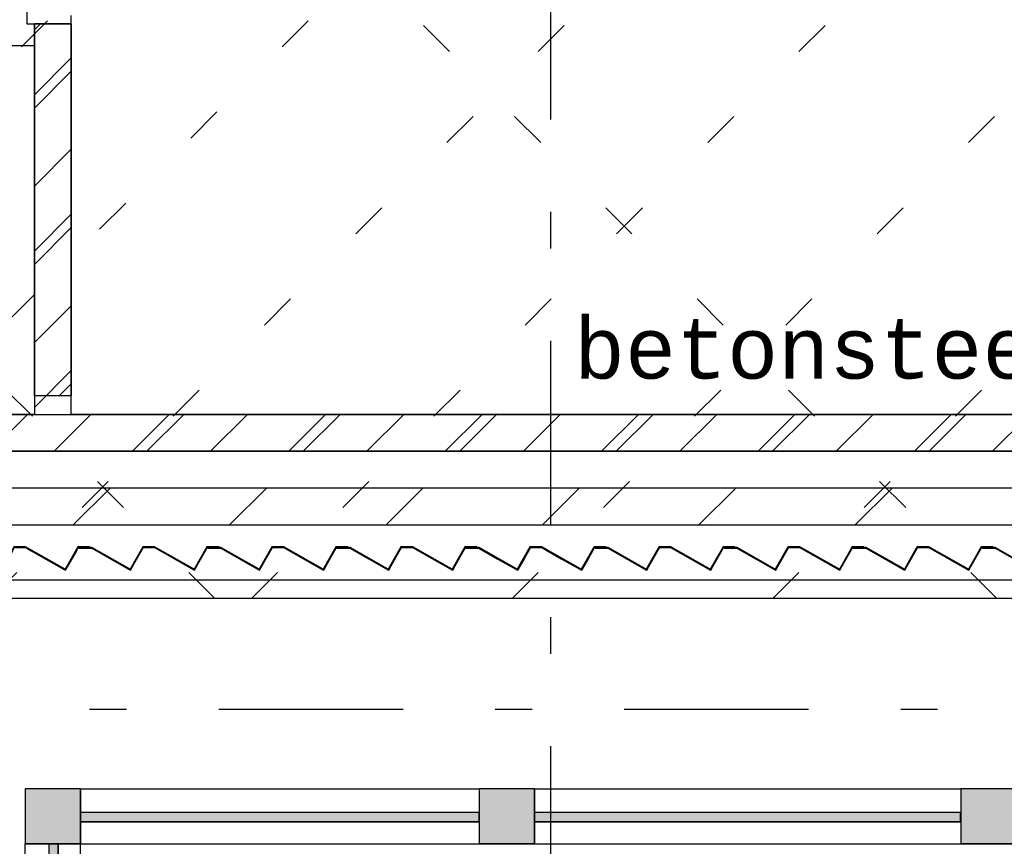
# Model space of a CAD drawing. Extents: x 2 to 87, y -108 to 11.
# Tile 294 of 352: x 44.39 to 47.06, y -33.98 to -31.74. Entities that reach past the tile are written whole.
import ezdxf

# ---------------------------------------------------------------- set-up
doc = ezdxf.new("R2010")
doc.units = 0
doc.header["$MEASUREMENT"] = 0
for name, pattern in [('DASHDOT', [1, 0.5, -0.25, 0, -0.25]), ('DOT', [0.25, 0, -0.25]), ('HIDDEN', [0.375, 0.25, -0.125])]:
    doc.linetypes.add(name, pattern=pattern)
for name, color, linetype in [('11', 7, 'CONTINUOUS'), ('12', 7, 'CONTINUOUS'), ('14', 7, 'CONTINUOUS'), ('18', 7, 'CONTINUOUS'), ('2', 7, 'CONTINUOUS'), ('25', 7, 'CONTINUOUS'), ('3', 7, 'CONTINUOUS'), ('30', 7, 'CONTINUOUS'), ('4', 7, 'CONTINUOUS'), ('5', 7, 'CONTINUOUS'), ('6', 7, 'CONTINUOUS'), ('8', 7, 'CONTINUOUS')]:
    doc.layers.add(name, color=color, linetype=linetype)
doc.styles.add('MONOTXT', font='MONOTXT', dxfattribs={"height": 0.2})

# ---------------------------------------------------------------- blocks, each defined once
blk = doc.blocks.new('*N209')
at = {"layer": '3', "color": 62, "linetype": 'Continuous'}
for p, q in [((0.15, 0.075), (0, 0.075)), ((0, 0.075), (0, -0.075)), ((0.15, 0.075), (0.15, -0.075)), ((0.15, -0.075), (0, -0.075))]:
    blk.add_line(p, q, dxfattribs=at)
for points in [[(0.15, 0.075), (0.15, 0.075), (0, 0.075)], [(0.15, 0.075), (0.15, -0.075), (0, -0.075)], [(0.15, 0.075), (0, 0.075), (0, -0.075)], [(0.15, -0.075), (0.15, -0.075), (0, -0.075)]]:
    blk.add_solid(points, dxfattribs=at)
blk = doc.blocks.new('*N210')
at = {"layer": '11', "color": 62, "linetype": 'Continuous'}
for p, q in [((0.0145, 0.5917), (-0.0105, 0.5917)), ((-0.0105, 0.5917), (-0.0105, -0.5917)), ((0.0145, 0.5917), (0.0145, -0.5917)), ((0.0145, -0.5917), (-0.0105, -0.5917))]:
    blk.add_line(p, q, dxfattribs=at)
for points in [[(0.0145, 0.5917), (-0.0105, 0.5917), (-0.0105, -0.5917)], [(0.0145, 0.5917), (0.0145, -0.5917), (-0.0105, -0.5917)], [(-0.0105, 0.5917), (-0.0105, 0.5917), (-0.0105, -0.5917)], [(0.0145, 0.5917), (0.0145, 0.5917), (0.0145, -0.5917)]]:
    blk.add_solid(points, dxfattribs=at)
blk = doc.blocks.new('*N213')
at = {"layer": '11', "color": 62, "linetype": 'Continuous'}
for p, q in [((-0.5781, -0.0145), (-0.5781, 0.0105)), ((0.5781, 0.0105), (-0.5781, 0.0105)), ((0.5781, -0.0145), (0.5781, 0.0105)), ((-0.5051, -0.0145), (-0.5781, -0.0145)), ((0.5781, -0.0145), (-0.5051, -0.0145))]:
    blk.add_line(p, q, dxfattribs=at)
for points in [[(0.5781, -0.0145), (0.5781, 0.0105), (-0.5781, 0.0105)], [(0.5781, -0.0145), (-0.5781, -0.0145), (-0.5781, 0.0105)], [(0.5781, 0.0105), (0.5781, 0.0105), (-0.5781, 0.0105)], [(-0.5051, -0.0145), (-0.5051, -0.0145), (-0.5781, -0.0145)], [(0.5781, -0.0145), (0.5781, -0.0145), (-0.5051, -0.0145)]]:
    blk.add_solid(points, dxfattribs=at)
blk = doc.blocks.new('*N214')
at = {"layer": '3', "color": 62, "linetype": 'Continuous'}
for p, q in [((0.075, 0.075), (-0.075, 0.075)), ((-0.075, 0.075), (-0.075, -0.075)), ((0.075, 0.075), (0.075, -0.075)), ((0.075, -0.075), (-0.075, -0.075))]:
    blk.add_line(p, q, dxfattribs=at)
for points in [[(0.075, 0.075), (0.075, 0.075), (-0.075, 0.075)], [(0.075, 0.075), (0.075, -0.075), (-0.075, -0.075)], [(0.075, 0.075), (-0.075, 0.075), (-0.075, -0.075)], [(0.075, -0.075), (0.075, -0.075), (-0.075, -0.075)]]:
    blk.add_solid(points, dxfattribs=at)
blk = doc.blocks.new('*N217')
at = {"layer": '11', "color": 62, "linetype": 'Continuous'}
for p, q in [((-0.5406, -0.0145), (-0.5406, 0.0105)), ((0.5406, 0.0105), (-0.5406, 0.0105)), ((0.5406, -0.0145), (0.5406, 0.0105)), ((-0.5252, -0.0145), (-0.5406, -0.0145)), ((0.5406, -0.0145), (-0.5252, -0.0145))]:
    blk.add_line(p, q, dxfattribs=at)
for points in [[(0.5406, -0.0145), (0.5406, 0.0105), (-0.5406, 0.0105)], [(0.5406, -0.0145), (-0.5406, -0.0145), (-0.5406, 0.0105)], [(0.5406, 0.0105), (0.5406, 0.0105), (-0.5406, 0.0105)], [(-0.5252, -0.0145), (-0.5252, -0.0145), (-0.5406, -0.0145)], [(0.5406, -0.0145), (0.5406, -0.0145), (-0.5252, -0.0145)]]:
    blk.add_solid(points, dxfattribs=at)
blk = doc.blocks.new('*N218')
at = {"layer": '3', "color": 62, "linetype": 'Continuous'}
for p, q in [((0.075, 0.075), (-0.075, 0.075)), ((-0.075, 0.075), (-0.075, -0.075)), ((0.075, 0.075), (0.075, -0.075)), ((0.075, -0.075), (-0.075, -0.075))]:
    blk.add_line(p, q, dxfattribs=at)
for points in [[(0.075, 0.075), (0.075, 0.075), (-0.075, 0.075)], [(0.075, 0.075), (0.075, -0.075), (-0.075, -0.075)], [(0.075, 0.075), (-0.075, 0.075), (-0.075, -0.075)], [(0.075, -0.075), (0.075, -0.075), (-0.075, -0.075)]]:
    blk.add_solid(points, dxfattribs=at)
blk = doc.blocks.new('*N657')
at = {"layer": '25', "color": 62, "linetype": 'Continuous'}
for p, q in [((44.3719, -33.1669), (44.3708, -33.1689)), ((44.3719, -33.1669), (44.4039, -33.1669)), ((44.4039, -33.1669), (44.4074, -33.1689)), ((44.5456, -33.1669), (44.5444, -33.1689)), ((44.5456, -33.1669), (44.5776, -33.1669)), ((44.5776, -33.1669), (44.5776, -33.1689)), ((44.1983, -33.1689), (44.2338, -33.1689)), ((44.1983, -33.1689), (44.1983, -33.1709)), ((44.1983, -33.1709), (44.2333, -33.1709)), ((44.2333, -33.1709), (44.2458, -33.178)), ((44.2338, -33.1689), (44.2373, -33.1709)), ((44.2373, -33.1709), (44.2498, -33.178)), ((44.2458, -33.178), (44.3333, -33.2278)), ((44.3679, -33.178), (44.3396, -33.2278)), ((44.3697, -33.1709), (44.3656, -33.178)), ((44.372, -33.1709), (44.3679, -33.178)), ((44.3708, -33.1689), (44.3697, -33.1709)), ((44.3731, -33.1689), (44.372, -33.1709)), ((44.3731, -33.1689), (44.4034, -33.1689)), ((44.4034, -33.1689), (44.4069, -33.1709)), ((44.4069, -33.1709), (44.4194, -33.178)), ((44.4074, -33.1689), (44.411, -33.1709)), ((44.411, -33.1709), (44.4235, -33.178)), ((44.4194, -33.178), (44.5069, -33.2278)), ((44.5415, -33.178), (44.5133, -33.2278)), ((44.5433, -33.1709), (44.5392, -33.178)), ((44.5456, -33.1709), (44.5415, -33.178)), ((44.5444, -33.1689), (44.5433, -33.1709)), ((44.5467, -33.1689), (44.5456, -33.1709)), ((44.5467, -33.1689), (44.5776, -33.1689)), ((44.3381, -33.2305), (44.3333, -33.2278)), ((44.3396, -33.2278), (44.3381, -33.2305)), ((44.5117, -33.2305), (44.5069, -33.2278)), ((44.5133, -33.2278), (44.5117, -33.2305))]:
    blk.add_line(p, q, dxfattribs=at)
for points in [[(44.3719, -33.1669), (44.3708, -33.1689), (44.4074, -33.1689)], [(44.3719, -33.1669), (44.3719, -33.1669), (44.4039, -33.1669)], [(44.3719, -33.1669), (44.4039, -33.1669), (44.4074, -33.1689)], [(44.5456, -33.1669), (44.5444, -33.1689), (44.5776, -33.1689)], [(44.5456, -33.1669), (44.5456, -33.1669), (44.5776, -33.1669)], [(44.5456, -33.1669), (44.5776, -33.1669), (44.5776, -33.1689)], [(44.1983, -33.1689), (44.1983, -33.1689), (44.2338, -33.1689)], [(44.1983, -33.1689), (44.1983, -33.1709), (44.2373, -33.1709)], [(44.1983, -33.1689), (44.2338, -33.1689), (44.2373, -33.1709)], [(44.1983, -33.1709), (44.1983, -33.1709), (44.2333, -33.1709)], [(44.2333, -33.1709), (44.2458, -33.178), (44.2498, -33.178)], [(44.2333, -33.1709), (44.2373, -33.1709), (44.2498, -33.178)], [(44.2458, -33.178), (44.3333, -33.2278), (44.3373, -33.2278)], [(44.2458, -33.178), (44.2498, -33.178), (44.3373, -33.2278)], [(44.3656, -33.178), (44.3373, -33.2278), (44.3396, -33.2278)], [(44.3656, -33.178), (44.3679, -33.178), (44.3396, -33.2278)], [(44.3697, -33.1709), (44.3656, -33.178), (44.3679, -33.178)], [(44.3697, -33.1709), (44.372, -33.1709), (44.3679, -33.178)], [(44.3708, -33.1689), (44.3697, -33.1709), (44.372, -33.1709)], [(44.3708, -33.1689), (44.3731, -33.1689), (44.372, -33.1709)], [(44.3731, -33.1689), (44.3731, -33.1689), (44.4034, -33.1689)], [(44.4034, -33.1689), (44.4069, -33.1709), (44.411, -33.1709)], [(44.4034, -33.1689), (44.4074, -33.1689), (44.411, -33.1709)], [(44.4069, -33.1709), (44.4194, -33.178), (44.4235, -33.178)], [(44.4069, -33.1709), (44.411, -33.1709), (44.4235, -33.178)], [(44.4194, -33.178), (44.5069, -33.2278), (44.511, -33.2278)], [(44.4194, -33.178), (44.4235, -33.178), (44.511, -33.2278)], [(44.5392, -33.178), (44.511, -33.2278), (44.5133, -33.2278)], [(44.5392, -33.178), (44.5415, -33.178), (44.5133, -33.2278)], [(44.5433, -33.1709), (44.5392, -33.178), (44.5415, -33.178)], [(44.5433, -33.1709), (44.5456, -33.1709), (44.5415, -33.178)], [(44.5444, -33.1689), (44.5433, -33.1709), (44.5456, -33.1709)], [(44.5444, -33.1689), (44.5467, -33.1689), (44.5456, -33.1709)], [(44.5467, -33.1689), (44.5467, -33.1689), (44.5776, -33.1689)], [(44.3333, -33.2278), (44.3396, -33.2278), (44.3381, -33.2305)], [(44.5069, -33.2278), (44.5133, -33.2278), (44.5117, -33.2305)]]:
    blk.add_solid(points, dxfattribs=at)
blk = doc.blocks.new('*N658')
at = {"layer": '25', "color": 62, "linetype": 'Continuous'}
for p, q in [((44.7219, -33.1669), (44.7208, -33.1689)), ((44.7219, -33.1669), (44.7539, -33.1669)), ((44.7539, -33.1669), (44.7574, -33.1689)), ((44.8956, -33.1669), (44.8944, -33.1689)), ((44.8956, -33.1669), (44.9276, -33.1669)), ((44.9276, -33.1669), (44.9276, -33.1689)), ((44.5483, -33.1689), (44.5838, -33.1689)), ((44.5483, -33.1689), (44.5483, -33.1709)), ((44.5483, -33.1709), (44.5833, -33.1709)), ((44.5833, -33.1709), (44.6833, -33.2278)), ((44.5838, -33.1689), (44.5873, -33.1709)), ((44.5873, -33.1709), (44.6873, -33.2278)), ((44.7197, -33.1709), (44.6873, -33.2278)), ((44.722, -33.1709), (44.6896, -33.2278)), ((44.7208, -33.1689), (44.7197, -33.1709)), ((44.7231, -33.1689), (44.722, -33.1709)), ((44.7231, -33.1689), (44.7534, -33.1689)), ((44.7534, -33.1689), (44.7569, -33.1709)), ((44.7569, -33.1709), (44.8569, -33.2278)), ((44.7574, -33.1689), (44.761, -33.1709)), ((44.8956, -33.1709), (44.8633, -33.2278)), ((44.8944, -33.1689), (44.8933, -33.1709)), ((44.8967, -33.1689), (44.8956, -33.1709)), ((44.8967, -33.1689), (44.9276, -33.1689)), ((44.6881, -33.2305), (44.6833, -33.2278)), ((44.6896, -33.2278), (44.6881, -33.2305)), ((44.8617, -33.2305), (44.8569, -33.2278)), ((44.8633, -33.2278), (44.8617, -33.2305))]:
    blk.add_line(p, q, dxfattribs=at)
for points in [[(44.7219, -33.1669), (44.7208, -33.1689), (44.7574, -33.1689)], [(44.7219, -33.1669), (44.7219, -33.1669), (44.7539, -33.1669)], [(44.7219, -33.1669), (44.7539, -33.1669), (44.7574, -33.1689)], [(44.8956, -33.1669), (44.8944, -33.1689), (44.9276, -33.1689)], [(44.8956, -33.1669), (44.8956, -33.1669), (44.9276, -33.1669)], [(44.8956, -33.1669), (44.9276, -33.1669), (44.9276, -33.1689)], [(44.5483, -33.1689), (44.5483, -33.1689), (44.5838, -33.1689)], [(44.5483, -33.1689), (44.5483, -33.1709), (44.5873, -33.1709)], [(44.5483, -33.1689), (44.5838, -33.1689), (44.5873, -33.1709)], [(44.5483, -33.1709), (44.5483, -33.1709), (44.5833, -33.1709)], [(44.5833, -33.1709), (44.6833, -33.2278), (44.6873, -33.2278)], [(44.5833, -33.1709), (44.5873, -33.1709), (44.6873, -33.2278)], [(44.7197, -33.1709), (44.6873, -33.2278), (44.6896, -33.2278)], [(44.7197, -33.1709), (44.722, -33.1709), (44.6896, -33.2278)], [(44.7208, -33.1689), (44.7197, -33.1709), (44.722, -33.1709)], [(44.7208, -33.1689), (44.7231, -33.1689), (44.722, -33.1709)], [(44.7231, -33.1689), (44.7231, -33.1689), (44.7534, -33.1689)], [(44.7534, -33.1689), (44.7569, -33.1709), (44.761, -33.1709)], [(44.7534, -33.1689), (44.7574, -33.1689), (44.761, -33.1709)], [(44.7569, -33.1709), (44.8569, -33.2278), (44.861, -33.2278)], [(44.7569, -33.1709), (44.761, -33.1709), (44.861, -33.2278)], [(44.8933, -33.1709), (44.861, -33.2278), (44.8633, -33.2278)], [(44.8933, -33.1709), (44.8956, -33.1709), (44.8633, -33.2278)], [(44.8944, -33.1689), (44.8933, -33.1709), (44.8956, -33.1709)], [(44.8944, -33.1689), (44.8967, -33.1689), (44.8956, -33.1709)], [(44.8967, -33.1689), (44.8967, -33.1689), (44.9276, -33.1689)], [(44.6833, -33.2278), (44.6896, -33.2278), (44.6881, -33.2305)], [(44.8569, -33.2278), (44.8633, -33.2278), (44.8617, -33.2305)]]:
    blk.add_solid(points, dxfattribs=at)
blk = doc.blocks.new('*N659')
at = {"layer": '25', "color": 62, "linetype": 'Continuous'}
for p, q in [((45.0719, -33.1669), (45.0708, -33.1689)), ((45.0719, -33.1669), (45.1039, -33.1669)), ((45.1039, -33.1669), (45.1074, -33.1689)), ((45.2456, -33.1669), (45.2444, -33.1689)), ((45.2456, -33.1669), (45.2776, -33.1669)), ((45.2776, -33.1669), (45.2776, -33.1689)), ((44.8983, -33.1689), (44.9338, -33.1689)), ((44.8983, -33.1689), (44.8983, -33.1709)), ((44.8983, -33.1709), (44.9333, -33.1709)), ((44.9333, -33.1709), (45.0333, -33.2278)), ((44.9338, -33.1689), (44.9373, -33.1709)), ((45.072, -33.1709), (45.0396, -33.2278)), ((45.0708, -33.1689), (45.0697, -33.1709)), ((45.0731, -33.1689), (45.072, -33.1709)), ((45.0731, -33.1689), (45.1034, -33.1689)), ((45.1034, -33.1689), (45.1069, -33.1709)), ((45.1069, -33.1709), (45.2069, -33.2278)), ((45.1074, -33.1689), (45.111, -33.1709)), ((45.2456, -33.1709), (45.2133, -33.2278)), ((45.2444, -33.1689), (45.2433, -33.1709)), ((45.2467, -33.1689), (45.2456, -33.1709)), ((45.2467, -33.1689), (45.2776, -33.1689)), ((45.0381, -33.2305), (45.0333, -33.2278)), ((45.0396, -33.2278), (45.0381, -33.2305)), ((45.2117, -33.2305), (45.2069, -33.2278)), ((45.2133, -33.2278), (45.2117, -33.2305))]:
    blk.add_line(p, q, dxfattribs=at)
for points in [[(45.0719, -33.1669), (45.0708, -33.1689), (45.1074, -33.1689)], [(45.0719, -33.1669), (45.0719, -33.1669), (45.1039, -33.1669)], [(45.0719, -33.1669), (45.1039, -33.1669), (45.1074, -33.1689)], [(45.2456, -33.1669), (45.2444, -33.1689), (45.2776, -33.1689)], [(45.2456, -33.1669), (45.2456, -33.1669), (45.2776, -33.1669)], [(45.2456, -33.1669), (45.2776, -33.1669), (45.2776, -33.1689)], [(44.8983, -33.1689), (44.8983, -33.1689), (44.9338, -33.1689)], [(44.8983, -33.1689), (44.8983, -33.1709), (44.9373, -33.1709)], [(44.8983, -33.1689), (44.9338, -33.1689), (44.9373, -33.1709)], [(44.8983, -33.1709), (44.8983, -33.1709), (44.9333, -33.1709)], [(44.9333, -33.1709), (45.0333, -33.2278), (45.0373, -33.2278)], [(44.9333, -33.1709), (44.9373, -33.1709), (45.0373, -33.2278)], [(45.0697, -33.1709), (45.0373, -33.2278), (45.0396, -33.2278)], [(45.0697, -33.1709), (45.072, -33.1709), (45.0396, -33.2278)], [(45.0708, -33.1689), (45.0697, -33.1709), (45.072, -33.1709)], [(45.0708, -33.1689), (45.0731, -33.1689), (45.072, -33.1709)], [(45.0731, -33.1689), (45.0731, -33.1689), (45.1034, -33.1689)], [(45.1034, -33.1689), (45.1069, -33.1709), (45.111, -33.1709)], [(45.1034, -33.1689), (45.1074, -33.1689), (45.111, -33.1709)], [(45.1069, -33.1709), (45.2069, -33.2278), (45.211, -33.2278)], [(45.1069, -33.1709), (45.111, -33.1709), (45.211, -33.2278)], [(45.2433, -33.1709), (45.211, -33.2278), (45.2133, -33.2278)], [(45.2433, -33.1709), (45.2456, -33.1709), (45.2133, -33.2278)], [(45.2444, -33.1689), (45.2433, -33.1709), (45.2456, -33.1709)], [(45.2444, -33.1689), (45.2467, -33.1689), (45.2456, -33.1709)], [(45.2467, -33.1689), (45.2467, -33.1689), (45.2776, -33.1689)], [(45.0333, -33.2278), (45.0396, -33.2278), (45.0381, -33.2305)], [(45.2069, -33.2278), (45.2133, -33.2278), (45.2117, -33.2305)]]:
    blk.add_solid(points, dxfattribs=at)
blk = doc.blocks.new('*N660')
at = {"layer": '25', "color": 62, "linetype": 'Continuous'}
for p, q in [((45.4219, -33.1669), (45.4208, -33.1689)), ((45.4219, -33.1669), (45.4539, -33.1669)), ((45.4539, -33.1669), (45.4574, -33.1689)), ((45.5956, -33.1669), (45.5944, -33.1689)), ((45.5956, -33.1669), (45.6276, -33.1669)), ((45.6276, -33.1669), (45.6276, -33.1689)), ((45.2483, -33.1689), (45.2838, -33.1689)), ((45.2483, -33.1689), (45.2483, -33.1709)), ((45.2483, -33.1709), (45.2833, -33.1709)), ((45.2833, -33.1709), (45.3833, -33.2278)), ((45.2838, -33.1689), (45.2873, -33.1709)), ((45.2873, -33.1709), (45.3873, -33.2278)), ((45.4197, -33.1709), (45.3873, -33.2278)), ((45.422, -33.1709), (45.3896, -33.2278)), ((45.4208, -33.1689), (45.4197, -33.1709)), ((45.4231, -33.1689), (45.422, -33.1709)), ((45.4231, -33.1689), (45.4534, -33.1689)), ((45.4534, -33.1689), (45.4569, -33.1709)), ((45.4569, -33.1709), (45.5569, -33.2278)), ((45.4574, -33.1689), (45.461, -33.1709)), ((45.5956, -33.1709), (45.5633, -33.2278)), ((45.5944, -33.1689), (45.5933, -33.1709)), ((45.5967, -33.1689), (45.5956, -33.1709)), ((45.5967, -33.1689), (45.6276, -33.1689)), ((45.3881, -33.2305), (45.3833, -33.2278)), ((45.3896, -33.2278), (45.3881, -33.2305)), ((45.5617, -33.2305), (45.5569, -33.2278)), ((45.5633, -33.2278), (45.5617, -33.2305))]:
    blk.add_line(p, q, dxfattribs=at)
for points in [[(45.4219, -33.1669), (45.4208, -33.1689), (45.4574, -33.1689)], [(45.4219, -33.1669), (45.4219, -33.1669), (45.4539, -33.1669)], [(45.4219, -33.1669), (45.4539, -33.1669), (45.4574, -33.1689)], [(45.5956, -33.1669), (45.5944, -33.1689), (45.6276, -33.1689)], [(45.5956, -33.1669), (45.5956, -33.1669), (45.6276, -33.1669)], [(45.5956, -33.1669), (45.6276, -33.1669), (45.6276, -33.1689)], [(45.2483, -33.1689), (45.2483, -33.1689), (45.2838, -33.1689)], [(45.2483, -33.1689), (45.2483, -33.1709), (45.2873, -33.1709)], [(45.2483, -33.1689), (45.2838, -33.1689), (45.2873, -33.1709)], [(45.2483, -33.1709), (45.2483, -33.1709), (45.2833, -33.1709)], [(45.2833, -33.1709), (45.3833, -33.2278), (45.3873, -33.2278)], [(45.2833, -33.1709), (45.2873, -33.1709), (45.3873, -33.2278)], [(45.4197, -33.1709), (45.3873, -33.2278), (45.3896, -33.2278)], [(45.4197, -33.1709), (45.422, -33.1709), (45.3896, -33.2278)], [(45.4208, -33.1689), (45.4197, -33.1709), (45.422, -33.1709)], [(45.4208, -33.1689), (45.4231, -33.1689), (45.422, -33.1709)], [(45.4231, -33.1689), (45.4231, -33.1689), (45.4534, -33.1689)], [(45.4534, -33.1689), (45.4569, -33.1709), (45.461, -33.1709)], [(45.4534, -33.1689), (45.4574, -33.1689), (45.461, -33.1709)], [(45.4569, -33.1709), (45.5569, -33.2278), (45.561, -33.2278)], [(45.4569, -33.1709), (45.461, -33.1709), (45.561, -33.2278)], [(45.5933, -33.1709), (45.561, -33.2278), (45.5633, -33.2278)], [(45.5933, -33.1709), (45.5956, -33.1709), (45.5633, -33.2278)], [(45.5944, -33.1689), (45.5933, -33.1709), (45.5956, -33.1709)], [(45.5944, -33.1689), (45.5967, -33.1689), (45.5956, -33.1709)], [(45.5967, -33.1689), (45.5967, -33.1689), (45.6276, -33.1689)], [(45.3833, -33.2278), (45.3896, -33.2278), (45.3881, -33.2305)], [(45.5569, -33.2278), (45.5633, -33.2278), (45.5617, -33.2305)]]:
    blk.add_solid(points, dxfattribs=at)
blk = doc.blocks.new('*N661')
at = {"layer": '25', "color": 62, "linetype": 'Continuous'}
for p, q in [((45.7719, -33.1669), (45.7708, -33.1689)), ((45.7719, -33.1669), (45.8039, -33.1669)), ((45.8039, -33.1669), (45.8074, -33.1689)), ((45.9456, -33.1669), (45.9444, -33.1689)), ((45.9456, -33.1669), (45.9776, -33.1669)), ((45.9776, -33.1669), (45.9776, -33.1689)), ((45.5983, -33.1689), (45.6338, -33.1689)), ((45.5983, -33.1689), (45.5983, -33.1709)), ((45.5983, -33.1709), (45.6333, -33.1709)), ((45.6333, -33.1709), (45.6832, -33.1993)), ((45.6338, -33.1689), (45.6373, -33.1709)), ((45.6373, -33.1709), (45.6873, -33.1993)), ((45.7697, -33.1709), (45.7535, -33.1993)), ((45.772, -33.1709), (45.7558, -33.1993)), ((45.7708, -33.1689), (45.7697, -33.1709)), ((45.7731, -33.1689), (45.772, -33.1709)), ((45.7731, -33.1689), (45.8034, -33.1689)), ((45.8034, -33.1689), (45.8069, -33.1709)), ((45.8069, -33.1709), (45.8568, -33.1993)), ((45.8074, -33.1689), (45.811, -33.1709)), ((45.811, -33.1709), (45.8609, -33.1993)), ((45.9433, -33.1709), (45.9271, -33.1993)), ((45.9456, -33.1709), (45.9294, -33.1993)), ((45.9444, -33.1689), (45.9433, -33.1709)), ((45.9467, -33.1689), (45.9456, -33.1709)), ((45.9467, -33.1689), (45.9776, -33.1689)), ((45.6832, -33.1993), (45.7333, -33.2278)), ((45.6873, -33.1993), (45.7373, -33.2278)), ((45.7535, -33.1993), (45.7373, -33.2278)), ((45.7558, -33.1993), (45.7396, -33.2278)), ((45.8568, -33.1993), (45.9069, -33.2278)), ((45.9294, -33.1993), (45.9133, -33.2278)), ((45.7381, -33.2305), (45.7333, -33.2278)), ((45.7396, -33.2278), (45.7381, -33.2305)), ((45.9117, -33.2305), (45.9069, -33.2278)), ((45.9133, -33.2278), (45.9117, -33.2305))]:
    blk.add_line(p, q, dxfattribs=at)
for points in [[(45.7719, -33.1669), (45.7708, -33.1689), (45.8074, -33.1689)], [(45.7719, -33.1669), (45.7719, -33.1669), (45.8039, -33.1669)], [(45.7719, -33.1669), (45.8039, -33.1669), (45.8074, -33.1689)], [(45.9456, -33.1669), (45.9444, -33.1689), (45.9776, -33.1689)], [(45.9456, -33.1669), (45.9456, -33.1669), (45.9776, -33.1669)], [(45.9456, -33.1669), (45.9776, -33.1669), (45.9776, -33.1689)], [(45.5983, -33.1689), (45.5983, -33.1689), (45.6338, -33.1689)], [(45.5983, -33.1689), (45.5983, -33.1709), (45.6373, -33.1709)], [(45.5983, -33.1689), (45.6338, -33.1689), (45.6373, -33.1709)], [(45.5983, -33.1709), (45.5983, -33.1709), (45.6333, -33.1709)], [(45.6333, -33.1709), (45.6832, -33.1993), (45.6873, -33.1993)], [(45.6333, -33.1709), (45.6373, -33.1709), (45.6873, -33.1993)], [(45.7697, -33.1709), (45.7535, -33.1993), (45.7558, -33.1993)], [(45.7697, -33.1709), (45.772, -33.1709), (45.7558, -33.1993)], [(45.7708, -33.1689), (45.7697, -33.1709), (45.772, -33.1709)], [(45.7708, -33.1689), (45.7731, -33.1689), (45.772, -33.1709)], [(45.7731, -33.1689), (45.7731, -33.1689), (45.8034, -33.1689)], [(45.8034, -33.1689), (45.8069, -33.1709), (45.811, -33.1709)], [(45.8034, -33.1689), (45.8074, -33.1689), (45.811, -33.1709)], [(45.8069, -33.1709), (45.8568, -33.1993), (45.8609, -33.1993)], [(45.8069, -33.1709), (45.811, -33.1709), (45.8609, -33.1993)], [(45.9433, -33.1709), (45.9271, -33.1993), (45.9294, -33.1993)], [(45.9433, -33.1709), (45.9456, -33.1709), (45.9294, -33.1993)], [(45.9444, -33.1689), (45.9433, -33.1709), (45.9456, -33.1709)], [(45.9444, -33.1689), (45.9467, -33.1689), (45.9456, -33.1709)], [(45.9467, -33.1689), (45.9467, -33.1689), (45.9776, -33.1689)], [(45.6832, -33.1993), (45.7333, -33.2278), (45.7373, -33.2278)], [(45.6832, -33.1993), (45.6873, -33.1993), (45.7373, -33.2278)], [(45.7535, -33.1993), (45.7373, -33.2278), (45.7396, -33.2278)], [(45.7535, -33.1993), (45.7558, -33.1993), (45.7396, -33.2278)], [(45.8568, -33.1993), (45.9069, -33.2278), (45.911, -33.2278)], [(45.8568, -33.1993), (45.8609, -33.1993), (45.911, -33.2278)], [(45.9271, -33.1993), (45.911, -33.2278), (45.9133, -33.2278)], [(45.9271, -33.1993), (45.9294, -33.1993), (45.9133, -33.2278)], [(45.7333, -33.2278), (45.7396, -33.2278), (45.7381, -33.2305)], [(45.9069, -33.2278), (45.9133, -33.2278), (45.9117, -33.2305)]]:
    blk.add_solid(points, dxfattribs=at)
blk = doc.blocks.new('*N662')
at = {"layer": '25', "color": 62, "linetype": 'Continuous'}
for p, q in [((46.1219, -33.1669), (46.1208, -33.1689)), ((46.1219, -33.1669), (46.1539, -33.1669)), ((46.1539, -33.1669), (46.1574, -33.1689)), ((46.2956, -33.1669), (46.2944, -33.1689)), ((46.2956, -33.1669), (46.3276, -33.1669)), ((46.3276, -33.1669), (46.3276, -33.1689)), ((45.9483, -33.1689), (45.9838, -33.1689)), ((45.9483, -33.1689), (45.9483, -33.1709)), ((45.9483, -33.1709), (45.9833, -33.1709)), ((45.9833, -33.1709), (46.0833, -33.2278)), ((45.9838, -33.1689), (45.9873, -33.1709)), ((45.9873, -33.1709), (46.0873, -33.2278)), ((46.1197, -33.1709), (46.0873, -33.2278)), ((46.122, -33.1709), (46.0896, -33.2278)), ((46.1208, -33.1689), (46.1197, -33.1709)), ((46.1231, -33.1689), (46.122, -33.1709)), ((46.1231, -33.1689), (46.1534, -33.1689)), ((46.1534, -33.1689), (46.1569, -33.1709)), ((46.1569, -33.1709), (46.2569, -33.2278)), ((46.1574, -33.1689), (46.161, -33.1709)), ((46.2956, -33.1709), (46.2633, -33.2278)), ((46.2944, -33.1689), (46.2933, -33.1709)), ((46.2967, -33.1689), (46.2956, -33.1709)), ((46.2967, -33.1689), (46.3276, -33.1689)), ((46.0881, -33.2305), (46.0833, -33.2278)), ((46.0896, -33.2278), (46.0881, -33.2305)), ((46.2617, -33.2305), (46.2569, -33.2278)), ((46.2633, -33.2278), (46.2617, -33.2305))]:
    blk.add_line(p, q, dxfattribs=at)
for points in [[(46.1219, -33.1669), (46.1208, -33.1689), (46.1574, -33.1689)], [(46.1219, -33.1669), (46.1219, -33.1669), (46.1539, -33.1669)], [(46.1219, -33.1669), (46.1539, -33.1669), (46.1574, -33.1689)], [(46.2956, -33.1669), (46.2944, -33.1689), (46.3276, -33.1689)], [(46.2956, -33.1669), (46.2956, -33.1669), (46.3276, -33.1669)], [(46.2956, -33.1669), (46.3276, -33.1669), (46.3276, -33.1689)], [(45.9483, -33.1689), (45.9483, -33.1689), (45.9838, -33.1689)], [(45.9483, -33.1689), (45.9483, -33.1709), (45.9873, -33.1709)], [(45.9483, -33.1689), (45.9838, -33.1689), (45.9873, -33.1709)], [(45.9483, -33.1709), (45.9483, -33.1709), (45.9833, -33.1709)], [(45.9833, -33.1709), (46.0833, -33.2278), (46.0873, -33.2278)], [(45.9833, -33.1709), (45.9873, -33.1709), (46.0873, -33.2278)], [(46.1197, -33.1709), (46.0873, -33.2278), (46.0896, -33.2278)], [(46.1197, -33.1709), (46.122, -33.1709), (46.0896, -33.2278)], [(46.1208, -33.1689), (46.1197, -33.1709), (46.122, -33.1709)], [(46.1208, -33.1689), (46.1231, -33.1689), (46.122, -33.1709)], [(46.1231, -33.1689), (46.1231, -33.1689), (46.1534, -33.1689)], [(46.1534, -33.1689), (46.1569, -33.1709), (46.161, -33.1709)], [(46.1534, -33.1689), (46.1574, -33.1689), (46.161, -33.1709)], [(46.1569, -33.1709), (46.2569, -33.2278), (46.261, -33.2278)], [(46.1569, -33.1709), (46.161, -33.1709), (46.261, -33.2278)], [(46.2933, -33.1709), (46.261, -33.2278), (46.2633, -33.2278)], [(46.2933, -33.1709), (46.2956, -33.1709), (46.2633, -33.2278)], [(46.2944, -33.1689), (46.2933, -33.1709), (46.2956, -33.1709)], [(46.2944, -33.1689), (46.2967, -33.1689), (46.2956, -33.1709)], [(46.2967, -33.1689), (46.2967, -33.1689), (46.3276, -33.1689)], [(46.0833, -33.2278), (46.0896, -33.2278), (46.0881, -33.2305)], [(46.2569, -33.2278), (46.2633, -33.2278), (46.2617, -33.2305)]]:
    blk.add_solid(points, dxfattribs=at)
blk = doc.blocks.new('*N663')
at = {"layer": '25', "color": 62, "linetype": 'Continuous'}
for p, q in [((46.4719, -33.1669), (46.4708, -33.1689)), ((46.4719, -33.1669), (46.5039, -33.1669)), ((46.5039, -33.1669), (46.5074, -33.1689)), ((46.6456, -33.1669), (46.6444, -33.1689)), ((46.6456, -33.1669), (46.6776, -33.1669)), ((46.6776, -33.1669), (46.6776, -33.1689)), ((46.2983, -33.1689), (46.3338, -33.1689)), ((46.2983, -33.1689), (46.2983, -33.1709)), ((46.2983, -33.1709), (46.3333, -33.1709)), ((46.3333, -33.1709), (46.4333, -33.2278)), ((46.3338, -33.1689), (46.3373, -33.1709)), ((46.3373, -33.1709), (46.4373, -33.2278)), ((46.4697, -33.1709), (46.4373, -33.2278)), ((46.472, -33.1709), (46.4396, -33.2278)), ((46.4708, -33.1689), (46.4697, -33.1709)), ((46.4731, -33.1689), (46.472, -33.1709)), ((46.4731, -33.1689), (46.5034, -33.1689)), ((46.5034, -33.1689), (46.5069, -33.1709)), ((46.5069, -33.1709), (46.6069, -33.2278)), ((46.5074, -33.1689), (46.511, -33.1709)), ((46.6456, -33.1709), (46.6133, -33.2278)), ((46.6444, -33.1689), (46.6433, -33.1709)), ((46.6467, -33.1689), (46.6456, -33.1709)), ((46.6467, -33.1689), (46.6776, -33.1689)), ((46.4381, -33.2305), (46.4333, -33.2278)), ((46.4396, -33.2278), (46.4381, -33.2305)), ((46.6117, -33.2305), (46.6069, -33.2278)), ((46.6133, -33.2278), (46.6117, -33.2305))]:
    blk.add_line(p, q, dxfattribs=at)
for points in [[(46.4719, -33.1669), (46.4708, -33.1689), (46.5074, -33.1689)], [(46.4719, -33.1669), (46.4719, -33.1669), (46.5039, -33.1669)], [(46.4719, -33.1669), (46.5039, -33.1669), (46.5074, -33.1689)], [(46.6456, -33.1669), (46.6444, -33.1689), (46.6776, -33.1689)], [(46.6456, -33.1669), (46.6456, -33.1669), (46.6776, -33.1669)], [(46.6456, -33.1669), (46.6776, -33.1669), (46.6776, -33.1689)], [(46.2983, -33.1689), (46.2983, -33.1689), (46.3338, -33.1689)], [(46.2983, -33.1689), (46.2983, -33.1709), (46.3373, -33.1709)], [(46.2983, -33.1689), (46.3338, -33.1689), (46.3373, -33.1709)], [(46.2983, -33.1709), (46.2983, -33.1709), (46.3333, -33.1709)], [(46.3333, -33.1709), (46.4333, -33.2278), (46.4373, -33.2278)], [(46.3333, -33.1709), (46.3373, -33.1709), (46.4373, -33.2278)], [(46.4697, -33.1709), (46.4373, -33.2278), (46.4396, -33.2278)], [(46.4697, -33.1709), (46.472, -33.1709), (46.4396, -33.2278)], [(46.4708, -33.1689), (46.4697, -33.1709), (46.472, -33.1709)], [(46.4708, -33.1689), (46.4731, -33.1689), (46.472, -33.1709)], [(46.4731, -33.1689), (46.4731, -33.1689), (46.5034, -33.1689)], [(46.5034, -33.1689), (46.5069, -33.1709), (46.511, -33.1709)], [(46.5034, -33.1689), (46.5074, -33.1689), (46.511, -33.1709)], [(46.5069, -33.1709), (46.6069, -33.2278), (46.611, -33.2278)], [(46.5069, -33.1709), (46.511, -33.1709), (46.611, -33.2278)], [(46.6433, -33.1709), (46.611, -33.2278), (46.6133, -33.2278)], [(46.6433, -33.1709), (46.6456, -33.1709), (46.6133, -33.2278)], [(46.6444, -33.1689), (46.6433, -33.1709), (46.6456, -33.1709)], [(46.6444, -33.1689), (46.6467, -33.1689), (46.6456, -33.1709)], [(46.6467, -33.1689), (46.6467, -33.1689), (46.6776, -33.1689)], [(46.4333, -33.2278), (46.4396, -33.2278), (46.4381, -33.2305)], [(46.6069, -33.2278), (46.6133, -33.2278), (46.6117, -33.2305)]]:
    blk.add_solid(points, dxfattribs=at)
blk = doc.blocks.new('*N664')
at = {"layer": '25', "color": 62, "linetype": 'Continuous'}
for p, q in [((46.8219, -33.1669), (46.8208, -33.1689)), ((46.8219, -33.1669), (46.8539, -33.1669)), ((46.8539, -33.1669), (46.8574, -33.1689)), ((46.9956, -33.1669), (46.9944, -33.1689)), ((46.9956, -33.1669), (47.0276, -33.1669)), ((47.0276, -33.1669), (47.0276, -33.1689)), ((46.6483, -33.1689), (46.6838, -33.1689)), ((46.6483, -33.1689), (46.6483, -33.1709)), ((46.6483, -33.1709), (46.6833, -33.1709)), ((46.6833, -33.1709), (46.7833, -33.2278)), ((46.6838, -33.1689), (46.6873, -33.1709)), ((46.6873, -33.1709), (46.7873, -33.2278)), ((46.8197, -33.1709), (46.7873, -33.2278)), ((46.822, -33.1709), (46.7896, -33.2278)), ((46.8208, -33.1689), (46.8197, -33.1709)), ((46.8231, -33.1689), (46.822, -33.1709)), ((46.8231, -33.1689), (46.8534, -33.1689)), ((46.8534, -33.1689), (46.8569, -33.1709)), ((46.8569, -33.1709), (46.9569, -33.2278)), ((46.8574, -33.1689), (46.861, -33.1709)), ((46.9956, -33.1709), (46.9633, -33.2278)), ((46.9944, -33.1689), (46.9933, -33.1709)), ((46.9967, -33.1689), (46.9956, -33.1709)), ((46.9967, -33.1689), (47.0276, -33.1689)), ((46.7881, -33.2305), (46.7833, -33.2278)), ((46.7896, -33.2278), (46.7881, -33.2305)), ((46.9617, -33.2305), (46.9569, -33.2278)), ((46.9633, -33.2278), (46.9617, -33.2305))]:
    blk.add_line(p, q, dxfattribs=at)
for points in [[(46.8219, -33.1669), (46.8208, -33.1689), (46.8574, -33.1689)], [(46.8219, -33.1669), (46.8219, -33.1669), (46.8539, -33.1669)], [(46.8219, -33.1669), (46.8539, -33.1669), (46.8574, -33.1689)], [(46.9956, -33.1669), (46.9944, -33.1689), (47.0276, -33.1689)], [(46.9956, -33.1669), (46.9956, -33.1669), (47.0276, -33.1669)], [(46.9956, -33.1669), (47.0276, -33.1669), (47.0276, -33.1689)], [(46.6483, -33.1689), (46.6483, -33.1689), (46.6838, -33.1689)], [(46.6483, -33.1689), (46.6483, -33.1709), (46.6873, -33.1709)], [(46.6483, -33.1689), (46.6838, -33.1689), (46.6873, -33.1709)], [(46.6483, -33.1709), (46.6483, -33.1709), (46.6833, -33.1709)], [(46.6833, -33.1709), (46.7833, -33.2278), (46.7873, -33.2278)], [(46.6833, -33.1709), (46.6873, -33.1709), (46.7873, -33.2278)], [(46.8197, -33.1709), (46.7873, -33.2278), (46.7896, -33.2278)], [(46.8197, -33.1709), (46.822, -33.1709), (46.7896, -33.2278)], [(46.8208, -33.1689), (46.8197, -33.1709), (46.822, -33.1709)], [(46.8208, -33.1689), (46.8231, -33.1689), (46.822, -33.1709)], [(46.8231, -33.1689), (46.8231, -33.1689), (46.8534, -33.1689)], [(46.8534, -33.1689), (46.8569, -33.1709), (46.861, -33.1709)], [(46.8534, -33.1689), (46.8574, -33.1689), (46.861, -33.1709)], [(46.8569, -33.1709), (46.9569, -33.2278), (46.961, -33.2278)], [(46.8569, -33.1709), (46.861, -33.1709), (46.961, -33.2278)], [(46.9933, -33.1709), (46.961, -33.2278), (46.9633, -33.2278)], [(46.9933, -33.1709), (46.9956, -33.1709), (46.9633, -33.2278)], [(46.9944, -33.1689), (46.9933, -33.1709), (46.9956, -33.1709)], [(46.9944, -33.1689), (46.9967, -33.1689), (46.9956, -33.1709)], [(46.9967, -33.1689), (46.9967, -33.1689), (47.0276, -33.1689)], [(46.7833, -33.2278), (46.7896, -33.2278), (46.7881, -33.2305)], [(46.9569, -33.2278), (46.9633, -33.2278), (46.9617, -33.2305)]]:
    blk.add_solid(points, dxfattribs=at)
blk = doc.blocks.new('*N665')
at = {"layer": '25', "color": 62, "linetype": 'Continuous'}
for p, q in [((47.1719, -33.1669), (47.1708, -33.1689)), ((47.1719, -33.1669), (47.2039, -33.1669)), ((47.2039, -33.1669), (47.2074, -33.1689)), ((47.3456, -33.1669), (47.3444, -33.1689)), ((47.3456, -33.1669), (47.3776, -33.1669)), ((47.3776, -33.1669), (47.3776, -33.1689)), ((46.9983, -33.1689), (47.0338, -33.1689)), ((46.9983, -33.1689), (46.9983, -33.1709)), ((46.9983, -33.1709), (47.0333, -33.1709)), ((47.0333, -33.1709), (47.1333, -33.2278)), ((47.0338, -33.1689), (47.0373, -33.1709)), ((47.0373, -33.1709), (47.1373, -33.2278)), ((47.1697, -33.1709), (47.1373, -33.2278)), ((47.172, -33.1709), (47.1396, -33.2278)), ((47.1708, -33.1689), (47.1697, -33.1709)), ((47.1731, -33.1689), (47.172, -33.1709)), ((47.1731, -33.1689), (47.2034, -33.1689)), ((47.2034, -33.1689), (47.2069, -33.1709)), ((47.2069, -33.1709), (47.3069, -33.2278)), ((47.2074, -33.1689), (47.211, -33.1709)), ((47.3456, -33.1709), (47.3133, -33.2278)), ((47.3444, -33.1689), (47.3433, -33.1709)), ((47.3467, -33.1689), (47.3456, -33.1709)), ((47.3467, -33.1689), (47.3776, -33.1689)), ((47.1381, -33.2305), (47.1333, -33.2278)), ((47.1396, -33.2278), (47.1381, -33.2305)), ((47.3117, -33.2305), (47.3069, -33.2278)), ((47.3133, -33.2278), (47.3117, -33.2305))]:
    blk.add_line(p, q, dxfattribs=at)
for points in [[(47.1719, -33.1669), (47.1708, -33.1689), (47.2074, -33.1689)], [(47.1719, -33.1669), (47.1719, -33.1669), (47.2039, -33.1669)], [(47.1719, -33.1669), (47.2039, -33.1669), (47.2074, -33.1689)], [(47.3456, -33.1669), (47.3444, -33.1689), (47.3776, -33.1689)], [(47.3456, -33.1669), (47.3456, -33.1669), (47.3776, -33.1669)], [(47.3456, -33.1669), (47.3776, -33.1669), (47.3776, -33.1689)], [(46.9983, -33.1689), (46.9983, -33.1689), (47.0338, -33.1689)], [(46.9983, -33.1689), (46.9983, -33.1709), (47.0373, -33.1709)], [(46.9983, -33.1689), (47.0338, -33.1689), (47.0373, -33.1709)], [(46.9983, -33.1709), (46.9983, -33.1709), (47.0333, -33.1709)], [(47.0333, -33.1709), (47.1333, -33.2278), (47.1373, -33.2278)], [(47.0333, -33.1709), (47.0373, -33.1709), (47.1373, -33.2278)], [(47.1697, -33.1709), (47.1373, -33.2278), (47.1396, -33.2278)], [(47.1697, -33.1709), (47.172, -33.1709), (47.1396, -33.2278)], [(47.1708, -33.1689), (47.1697, -33.1709), (47.172, -33.1709)], [(47.1708, -33.1689), (47.1731, -33.1689), (47.172, -33.1709)], [(47.1731, -33.1689), (47.1731, -33.1689), (47.2034, -33.1689)], [(47.2034, -33.1689), (47.2069, -33.1709), (47.211, -33.1709)], [(47.2034, -33.1689), (47.2074, -33.1689), (47.211, -33.1709)], [(47.2069, -33.1709), (47.3069, -33.2278), (47.311, -33.2278)], [(47.2069, -33.1709), (47.211, -33.1709), (47.311, -33.2278)], [(47.3433, -33.1709), (47.311, -33.2278), (47.3133, -33.2278)], [(47.3433, -33.1709), (47.3456, -33.1709), (47.3133, -33.2278)], [(47.3444, -33.1689), (47.3433, -33.1709), (47.3456, -33.1709)], [(47.3444, -33.1689), (47.3467, -33.1689), (47.3456, -33.1709)], [(47.3467, -33.1689), (47.3467, -33.1689), (47.3776, -33.1689)], [(47.1333, -33.2278), (47.1396, -33.2278), (47.1381, -33.2305)], [(47.3069, -33.2278), (47.3133, -33.2278), (47.3117, -33.2305)]]:
    blk.add_solid(points, dxfattribs=at)

msp = doc.modelspace()

# ---------------------------------------------------------------- linework, layer by layer
at = {"layer": '11', "color": 62, "linetype": 'Continuous'}
for p, q in [((45.6338, -33.8878), (44.5526, -33.8878)), ((44.5526, -33.8878), (44.5526, -33.9128)), ((45.6338, -33.9128), (45.6338, -33.8878)), ((46.94, -33.8878), (45.7838, -33.8878)), ((45.7838, -33.8878), (45.7838, -33.9128)), ((46.94, -33.9128), (46.94, -33.8878)), ((44.5526, -33.9128), (45.6338, -33.9128)), ((45.7838, -33.9128), (46.94, -33.9128)), ((44.4671, -33.9733), (44.4671, -35.1567)), ((44.4921, -33.9733), (44.4671, -33.9733)), ((44.4921, -35.1567), (44.4921, -33.9733))]:
    msp.add_line(p, q, dxfattribs=at)
at = {"layer": '12', "color": 1, "linetype": 'HIDDEN'}
for points in [[(44.4276, -31.7475), (44.5276, -31.7475), (44.5276, -32.7575), (44.4276, -32.7575)], [(38.6276, -32.8075), (48.4976, -32.8075), (48.4976, -32.9075), (38.6276, -32.9075)]]:
    msp.add_lwpolyline(points, close=True, dxfattribs=at)
at = {"layer": '14', "color": 62, "linetype": 'Continuous'}
msp.add_line((44.4276, -31.8075), (38.6276, -31.8075), dxfattribs=at)
at = {"layer": '18', "color": 7, "linetype": 'Continuous'}
for p, q in [((44.4276, -31.7641), (44.4442, -31.7475)), ((44.4276, -31.9762), (44.5276, -31.8762)), ((44.4276, -32.1883), (44.5276, -32.0883)), ((44.4276, -32.4005), (44.5276, -32.3005)), ((44.4276, -32.6126), (44.5276, -32.5126)), ((44.4948, -32.7575), (44.5276, -32.7247)), ((44.4812, -32.9075), (44.5812, -32.8075)), ((44.6934, -32.9075), (44.7934, -32.8075)), ((44.9055, -32.9075), (45.0055, -32.8075)), ((45.1176, -32.9075), (45.2176, -32.8075)), ((45.3298, -32.9075), (45.4298, -32.8075)), ((45.5419, -32.9075), (45.6419, -32.8075)), ((45.754, -32.9075), (45.854, -32.8075)), ((45.9662, -32.9075), (46.0662, -32.8075)), ((46.1783, -32.9075), (46.2783, -32.8075)), ((46.3904, -32.9075), (46.4904, -32.8075)), ((46.6026, -32.9075), (46.7026, -32.8075)), ((46.8147, -32.9075), (46.9147, -32.8075)), ((47.0268, -32.9075), (47.1268, -32.8075))]:
    msp.add_line(p, q, dxfattribs=at)
at = {"layer": '18', "color": 1, "linetype": 'Continuous'}
for points in [[(44.4276, -31.7475), (44.5276, -31.7475), (44.5276, -32.7575), (44.4276, -32.7575)], [(38.6276, -32.8075), (48.4976, -32.8075), (48.4976, -32.9075), (38.6276, -32.9075)]]:
    msp.add_lwpolyline(points, close=True, dxfattribs=at)
at = {"layer": '2', "color": 62, "linetype": 'Continuous'}
for p, q in [((44.4039, -33.1669), (44.3719, -33.1669)), ((44.511, -33.2278), (44.4039, -33.1669)), ((44.5456, -33.1669), (44.511, -33.2278)), ((44.5776, -33.1669), (44.5456, -33.1669)), ((44.5776, -33.1689), (44.5776, -33.1669)), ((44.7219, -33.1669), (44.6873, -33.2278)), ((44.7539, -33.1669), (44.7219, -33.1669)), ((44.861, -33.2278), (44.7539, -33.1669)), ((44.8956, -33.1669), (44.861, -33.2278)), ((44.9276, -33.1669), (44.8956, -33.1669)), ((44.9276, -33.1689), (44.9276, -33.1669)), ((45.0719, -33.1669), (45.0373, -33.2278)), ((45.1039, -33.1669), (45.0719, -33.1669)), ((45.211, -33.2278), (45.1039, -33.1669)), ((45.2456, -33.1669), (45.211, -33.2278)), ((45.2776, -33.1669), (45.2456, -33.1669)), ((45.2776, -33.1689), (45.2776, -33.1669)), ((45.4219, -33.1669), (45.3873, -33.2278)), ((45.4539, -33.1669), (45.4219, -33.1669)), ((45.561, -33.2278), (45.4539, -33.1669)), ((45.5956, -33.1669), (45.561, -33.2278)), ((45.6276, -33.1669), (45.5956, -33.1669)), ((45.6276, -33.1689), (45.6276, -33.1669)), ((45.7719, -33.1669), (45.7373, -33.2278)), ((45.8039, -33.1669), (45.7719, -33.1669)), ((45.911, -33.2278), (45.8039, -33.1669)), ((45.9456, -33.1669), (45.911, -33.2278)), ((45.9776, -33.1669), (45.9456, -33.1669)), ((45.9776, -33.1689), (45.9776, -33.1669)), ((46.1219, -33.1669), (46.0873, -33.2278)), ((46.1539, -33.1669), (46.1219, -33.1669)), ((46.261, -33.2278), (46.1539, -33.1669)), ((46.2956, -33.1669), (46.261, -33.2278)), ((46.3276, -33.1669), (46.2956, -33.1669)), ((46.3276, -33.1689), (46.3276, -33.1669)), ((46.4719, -33.1669), (46.4373, -33.2278)), ((46.5039, -33.1669), (46.4719, -33.1669)), ((46.611, -33.2278), (46.5039, -33.1669)), ((46.6456, -33.1669), (46.611, -33.2278)), ((46.6776, -33.1669), (46.6456, -33.1669)), ((46.6776, -33.1689), (46.6776, -33.1669)), ((46.8219, -33.1669), (46.7873, -33.2278)), ((46.8539, -33.1669), (46.8219, -33.1669)), ((46.961, -33.2278), (46.8539, -33.1669)), ((46.9956, -33.1669), (46.961, -33.2278)), ((47.0276, -33.1669), (46.9956, -33.1669)), ((47.0276, -33.1689), (47.0276, -33.1669)), ((44.3731, -33.1689), (44.4034, -33.1689)), ((44.4034, -33.1689), (44.5117, -33.2305)), ((44.5117, -33.2305), (44.5467, -33.1689)), ((44.5467, -33.1689), (44.5776, -33.1689)), ((44.5838, -33.1689), (44.5483, -33.1689)), ((44.5483, -33.1689), (44.5483, -33.1709)), ((44.5483, -33.1709), (44.5833, -33.1709)), ((44.5833, -33.1709), (44.6881, -33.2305)), ((44.6873, -33.2278), (44.5838, -33.1689)), ((44.6881, -33.2305), (44.7231, -33.1689)), ((44.7231, -33.1689), (44.7534, -33.1689)), ((44.7534, -33.1689), (44.8617, -33.2305)), ((44.8617, -33.2305), (44.8967, -33.1689)), ((44.8967, -33.1689), (44.9276, -33.1689)), ((44.9338, -33.1689), (44.8983, -33.1689)), ((44.8983, -33.1689), (44.8983, -33.1709)), ((44.8983, -33.1709), (44.9333, -33.1709)), ((44.9333, -33.1709), (45.0381, -33.2305)), ((45.0373, -33.2278), (44.9338, -33.1689)), ((45.0381, -33.2305), (45.0731, -33.1689)), ((45.0731, -33.1689), (45.1034, -33.1689)), ((45.1034, -33.1689), (45.2117, -33.2305)), ((45.2117, -33.2305), (45.2467, -33.1689)), ((45.2467, -33.1689), (45.2776, -33.1689)), ((45.2838, -33.1689), (45.2483, -33.1689)), ((45.2483, -33.1689), (45.2483, -33.1709)), ((45.2483, -33.1709), (45.2833, -33.1709)), ((45.2833, -33.1709), (45.3881, -33.2305)), ((45.3873, -33.2278), (45.2838, -33.1689)), ((45.3881, -33.2305), (45.4231, -33.1689)), ((45.4231, -33.1689), (45.4534, -33.1689)), ((45.4534, -33.1689), (45.5617, -33.2305)), ((45.5617, -33.2305), (45.5967, -33.1689)), ((45.5967, -33.1689), (45.6276, -33.1689)), ((45.6338, -33.1689), (45.5983, -33.1689)), ((45.5983, -33.1689), (45.5983, -33.1709)), ((45.5983, -33.1709), (45.6333, -33.1709)), ((45.6333, -33.1709), (45.7381, -33.2305)), ((45.7373, -33.2278), (45.6338, -33.1689)), ((45.7381, -33.2305), (45.7731, -33.1689)), ((45.7731, -33.1689), (45.8034, -33.1689)), ((45.8034, -33.1689), (45.9117, -33.2305)), ((45.9117, -33.2305), (45.9467, -33.1689)), ((45.9467, -33.1689), (45.9776, -33.1689)), ((45.9838, -33.1689), (45.9483, -33.1689)), ((45.9483, -33.1689), (45.9483, -33.1709)), ((45.9483, -33.1709), (45.9833, -33.1709)), ((45.9833, -33.1709), (46.0881, -33.2305)), ((46.0873, -33.2278), (45.9838, -33.1689)), ((46.0881, -33.2305), (46.1231, -33.1689)), ((46.1231, -33.1689), (46.1534, -33.1689)), ((46.1534, -33.1689), (46.2617, -33.2305)), ((46.2617, -33.2305), (46.2967, -33.1689)), ((46.2967, -33.1689), (46.3276, -33.1689)), ((46.3338, -33.1689), (46.2983, -33.1689)), ((46.2983, -33.1689), (46.2983, -33.1709)), ((46.2983, -33.1709), (46.3333, -33.1709)), ((46.3333, -33.1709), (46.4381, -33.2305)), ((46.4373, -33.2278), (46.3338, -33.1689)), ((46.4381, -33.2305), (46.4731, -33.1689)), ((46.4731, -33.1689), (46.5034, -33.1689)), ((46.5034, -33.1689), (46.6117, -33.2305)), ((46.6117, -33.2305), (46.6467, -33.1689)), ((46.6467, -33.1689), (46.6776, -33.1689)), ((46.6838, -33.1689), (46.6483, -33.1689)), ((46.6483, -33.1689), (46.6483, -33.1709)), ((46.6483, -33.1709), (46.6833, -33.1709)), ((46.6833, -33.1709), (46.7881, -33.2305)), ((46.7873, -33.2278), (46.6838, -33.1689)), ((46.7881, -33.2305), (46.8231, -33.1689)), ((46.8231, -33.1689), (46.8534, -33.1689)), ((46.8534, -33.1689), (46.9617, -33.2305)), ((46.9617, -33.2305), (46.9967, -33.1689)), ((46.9967, -33.1689), (47.0276, -33.1689)), ((47.0338, -33.1689), (46.9983, -33.1689)), ((46.9983, -33.1689), (46.9983, -33.1709)), ((46.9983, -33.1709), (47.0333, -33.1709)), ((47.0333, -33.1709), (47.1381, -33.2305)), ((47.1373, -33.2278), (47.0338, -33.1689))]:
    msp.add_line(p, q, dxfattribs=at)
at = {"layer": '25', "color": 62, "linetype": 'Continuous'}
for p, q in [((44.4276, -31.94), (44.5276, -31.84)), ((44.4276, -32.3642), (44.5276, -32.2642)), ((44.4276, -32.7885), (44.5276, -32.6885)), ((44.3086, -32.9075), (44.4086, -32.8075)), ((44.7328, -32.9075), (44.8328, -32.8075)), ((45.1571, -32.9075), (45.2571, -32.8075)), ((45.5814, -32.9075), (45.6814, -32.8075)), ((46.0056, -32.9075), (46.1056, -32.8075)), ((46.4299, -32.9075), (46.5299, -32.8075)), ((46.8542, -32.9075), (46.9542, -32.8075)), ((44.5328, -33.1075), (44.6328, -33.0075)), ((44.9571, -33.1075), (45.0571, -33.0075)), ((45.3814, -33.1075), (45.4814, -33.0075)), ((45.8056, -33.1075), (45.9056, -33.0075)), ((46.2299, -33.1075), (46.3299, -33.0075)), ((46.6542, -33.1075), (46.7542, -33.0075))]:
    msp.add_line(p, q, dxfattribs=at)
at = {"layer": '3', "color": 62, "linetype": 'Continuous'}
for p, q in [((44.5526, -33.8233), (44.4026, -33.8233)), ((44.4026, -33.8233), (44.4026, -33.9733)), ((44.5525, -33.8233), (45.6338, -33.8233)), ((44.5526, -33.9733), (44.5526, -33.8233)), ((45.7838, -33.8233), (45.6338, -33.8233)), ((45.6338, -33.8233), (45.6338, -33.9733)), ((45.7838, -33.8233), (46.9401, -33.8233)), ((45.7838, -33.9733), (45.7838, -33.8233)), ((47.0901, -33.8233), (46.9401, -33.8233)), ((46.9401, -33.8233), (46.9401, -33.9733)), ((44.4026, -33.9733), (44.5526, -33.9733)), ((44.4026, -35.1567), (44.4026, -33.9733)), ((44.5525, -33.9733), (45.6338, -33.9733)), ((44.5526, -35.1567), (44.5526, -33.9733)), ((45.6338, -33.9733), (45.7838, -33.9733)), ((45.7838, -33.9733), (46.9401, -33.9733)), ((46.9401, -33.9733), (47.0901, -33.9733))]:
    msp.add_line(p, q, dxfattribs=at)
at = {"layer": '30', "color": 62, "linetype": 'Continuous'}
for p, q in [((44.4076, -31.7075), (44.4076, -31.7475)), ((44.5276, -31.7475), (44.5276, -31.7255)), ((44.4076, -31.7475), (44.4276, -31.7475))]:
    msp.add_line(p, q, dxfattribs=at)
at = {"layer": '4', "color": 62, "linetype": 'Continuous'}
msp.add_line((49.4776, -33.2575), (44.0276, -33.2575), dxfattribs=at)
at = {"layer": '5', "color": 7, "linetype": 'DASHDOT'}
for p, q in [((45.8276, -7.3075), (45.8276, -96.5075)), ((7.5276, -33.6075), (52.6276, -33.6075))]:
    msp.add_line(p, q, dxfattribs=at)
at = {"layer": '6', "color": 62, "linetype": 'Continuous'}
for p, q in [((44.5276, -31.7475), (44.4276, -31.7475)), ((44.4276, -31.7475), (44.4276, -32.8075)), ((44.5276, -32.8075), (44.5276, -31.7475)), ((44.4276, -32.8075), (38.6276, -32.8075)), ((48.4976, -32.8075), (44.5276, -32.8075)), ((38.6276, -32.9075), (48.4976, -32.9075)), ((49.6276, -33.0075), (38.6276, -33.0075)), ((43.8776, -33.1075), (48.4976, -33.1075))]:
    msp.add_line(p, q, dxfattribs=at)
at = {"layer": '8', "color": 5, "linetype": 'DOT'}
for p, q in [((47.0385, -33.3075), (33.5276, -19.7966)), ((44.9172, -33.3075), (33.5276, -21.9179)), ((38.2053, -37.9974), (49.6276, -26.5751)), ((38.9124, -37.9974), (49.6276, -27.2822)), ((44.3094, -33.3075), (49.6276, -27.9893)), ((45.0165, -33.3075), (49.6276, -28.6964)), ((45.7236, -33.3075), (49.6276, -29.4035)), ((46.4307, -33.3075), (49.6276, -30.1106))]:
    msp.add_line(p, q, dxfattribs=at)
at = {"layer": '8', "color": 5, "linetype": 'Continuous'}
msp.add_line((49.6276, -33.3075), (44.0776, -33.3075), dxfattribs=at)

# ---------------------------------------------------------------- block references
at = {"layer": '11', "color": 62, "linetype": 'Continuous'}
for name, p in [('*N217', (45.0932, -33.8983)), ('*N213', (46.3619, -33.8983)), ('*N210', (44.4776, -34.565))]:
    msp.add_blockref(name, p, dxfattribs=at)
at = {"layer": '25', "color": 62, "linetype": 'Continuous'}
for name in ['*N657', '*N658', '*N659', '*N660', '*N661', '*N662', '*N663', '*N664', '*N665']:
    msp.add_blockref(name, (0, 0), dxfattribs=at)
at = {"layer": '3', "color": 62, "linetype": 'Continuous'}
for name, p in [('*N209', (44.4026, -33.8983)), ('*N218', (45.7088, -33.8983)), ('*N214', (47.0151, -33.8983))]:
    msp.add_blockref(name, p, dxfattribs=at)

# ---------------------------------------------------------------- texts
at = {"layer": '8', "color": 7, "linetype": 'Continuous', "style": 'MONOTXT'}
msp.add_text('betonsteen wand d=150', height=0.16, dxfattribs=at).set_placement((45.8911, -32.7105))

doc.saveas('drawing.dxf')
